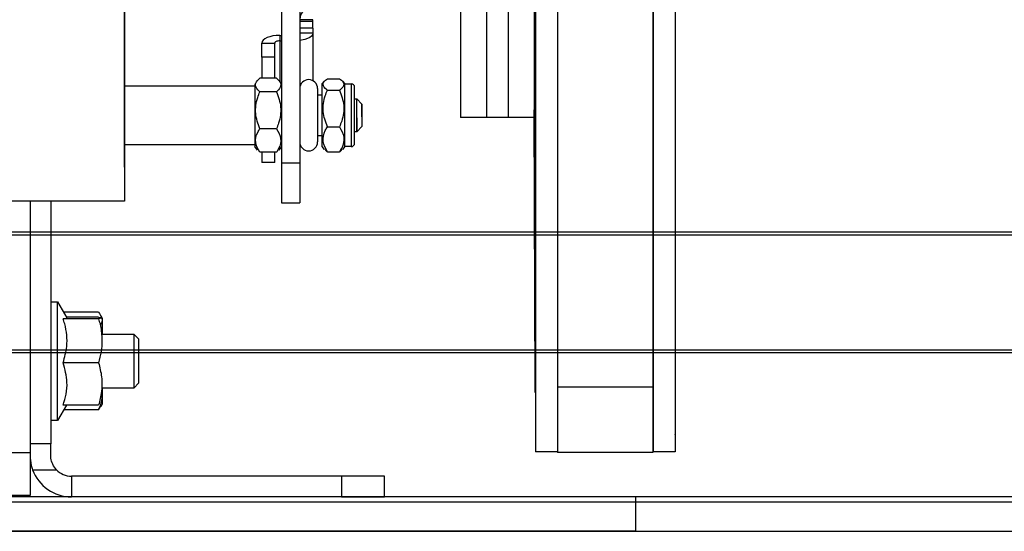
# Model space of a CAD drawing. Header units: inches. Extents: x 170 to 284, y 215 to 248.
# Tile 902 of 1056: x 227.2131 to 227.4053, y 244.9206 to 245.0204. Entities that reach past the tile are written whole.
import ezdxf

# ---------------------------------------------------------------- set-up
doc = ezdxf.new("R2010")
doc.units = ezdxf.units.IN
doc.header["$LTSCALE"] = 0.25
doc.header["$MEASUREMENT"] = 0
doc.layers.add('ANNOTATIONS', color=1, linetype='Continuous')
doc.layers.add('LH TOP OF HOOD', color=7, linetype='Continuous')

msp = doc.modelspace()

# ---------------------------------------------------------------- linework, layer by layer
at = {"layer": 'ANNOTATIONS'}
msp.add_line((227.0244933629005, 244.9206086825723), (227.7744349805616, 244.9206086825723), dxfattribs=at)
at = {"layer": 'LH TOP OF HOOD'}
for p, q in [((227.2335445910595, 244.9916141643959), (227.2335445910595, 245.2032667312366)), ((227.2335445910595, 245.2032667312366), (227.2335445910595, 244.9850336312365)), ((227.2642388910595, 245.1281146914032), (227.2642388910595, 244.9924748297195)), ((227.2677805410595, 245.1281146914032), (227.2677805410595, 244.9924748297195)), ((227.3180989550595, 245.0684779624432), (227.3180989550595, 244.9487797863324)), ((227.3367179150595, 245.0684779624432), (227.3367179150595, 244.9487797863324)), ((227.3367516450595, 245.0654796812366), (227.3367516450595, 244.9360803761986)), ((227.3410859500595, 245.0612634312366), (227.3410859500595, 244.9395359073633)), ((227.3135285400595, 245.055638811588), (227.3135285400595, 245.0027897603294)), ((227.3137983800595, 245.055638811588), (227.3137983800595, 244.9360803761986)), ((227.2991932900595, 245.0309064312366), (227.2991932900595, 245.0013479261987)), ((227.3042527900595, 245.0309064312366), (227.3042527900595, 245.0013479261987)), ((227.3084690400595, 245.0309064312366), (227.3084690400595, 245.0013479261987)), ((227.2703102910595, 245.0203972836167), (227.2677805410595, 245.0203972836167)), ((227.2677805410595, 245.0200915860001), (227.2703102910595, 245.0200915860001)), ((227.2703102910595, 245.0200915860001), (227.2703102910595, 245.0203972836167)), ((227.2703102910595, 245.0187468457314), (227.2703102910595, 245.0200915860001)), ((227.2703102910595, 245.0187468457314), (227.2677805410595, 245.0187468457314)), ((227.2703102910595, 245.0187468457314), (227.2703102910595, 245.0177490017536)), ((227.2638678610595, 245.0173356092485), (227.2638678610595, 245.0162664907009)), ((227.2638678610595, 245.0173356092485), (227.2642388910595, 245.0173356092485)), ((227.2638678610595, 245.0162664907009), (227.2642388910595, 245.0162664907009)), ((227.2638678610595, 245.0162664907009), (227.2638678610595, 245.0083119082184)), ((227.2703102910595, 245.0177490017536), (227.2677805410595, 245.0177490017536)), ((227.2703102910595, 245.0177490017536), (227.2703102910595, 245.0085138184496)), ((227.2603599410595, 245.0158530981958), (227.2628896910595, 245.0158530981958)), ((227.2603599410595, 245.0131157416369), (227.2603599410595, 245.0158530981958)), ((227.2628896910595, 245.0131157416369), (227.2628896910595, 245.0158530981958)), ((227.2628896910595, 245.0131157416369), (227.2603599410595, 245.0131157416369)), ((227.2603599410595, 245.0131157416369), (227.2603599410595, 245.008971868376)), ((227.2628896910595, 245.008971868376), (227.2628896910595, 245.0131157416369)), ((227.2632269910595, 245.008971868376), (227.2599889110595, 245.008971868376)), ((227.2636756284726, 245.0085361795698), (227.2642388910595, 245.0078790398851)), ((227.2636756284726, 245.0085361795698), (227.2642388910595, 245.0078790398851)), ((227.2731773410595, 245.0088970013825), (227.2755384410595, 245.0088970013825)), ((227.2335445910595, 245.0074909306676), (227.2589770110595, 245.0074909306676)), ((227.2335445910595, 245.0074909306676), (227.2589770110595, 245.0074909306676)), ((227.2589770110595, 245.0078790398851), (227.2589770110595, 244.9956346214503)), ((227.2712547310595, 245.0069681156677), (227.2712547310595, 244.9965455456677)), ((227.2721654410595, 245.0078790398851), (227.2726140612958, 245.0084024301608)), ((227.2721654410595, 244.9956346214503), (227.2721654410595, 245.0078790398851)), ((227.2731773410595, 245.0066540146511), (227.2755384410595, 245.0066540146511)), ((227.2761017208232, 245.0084024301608), (227.2765503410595, 245.0078790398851)), ((227.2765503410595, 245.0078790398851), (227.2778152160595, 245.0078790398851)), ((227.2765503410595, 244.9956346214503), (227.2765503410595, 245.0078790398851)), ((227.2778152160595, 245.0078790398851), (227.2778152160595, 244.9956346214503)), ((227.2784898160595, 244.9963092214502), (227.2784898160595, 245.0072044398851)), ((227.2632269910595, 245.0063416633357), (227.2599889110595, 245.0063416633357)), ((227.2712547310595, 245.0057707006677), (227.2721654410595, 245.0057707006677)), ((227.2784898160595, 245.0049611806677), (227.2789114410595, 245.0049611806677)), ((227.2784898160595, 245.0049611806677), (227.2789114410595, 245.0049611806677)), ((227.2789114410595, 245.0049611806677), (227.2799233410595, 245.0039492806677)), ((227.2789114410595, 245.0049611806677), (227.2799233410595, 245.0039492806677)), ((227.2789114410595, 244.9985524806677), (227.2789114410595, 245.0049611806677)), ((227.2799233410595, 245.0014282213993), (227.2799233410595, 245.0039492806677)), ((227.2799233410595, 245.0039492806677), (227.2799233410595, 244.9995643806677)), ((227.3135285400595, 245.0028017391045), (227.3135285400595, 245.0027897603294)), ((227.3135285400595, 245.0027897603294), (227.3135285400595, 245.0026058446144)), ((227.3135288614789, 245.0026460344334), (227.3137693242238, 244.9488859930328)), ((227.3135288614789, 245.002462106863), (227.3135288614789, 245.0026460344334)), ((227.2789114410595, 245.0012765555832), (227.2789114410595, 244.9985524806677)), ((227.3042527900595, 245.0013479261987), (227.2991932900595, 245.0013479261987)), ((227.3084690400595, 245.0013479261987), (227.3042527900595, 245.0013479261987)), ((227.3135285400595, 245.0013479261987), (227.3084690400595, 245.0013479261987)), ((227.3135285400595, 245.0026058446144), (227.3135285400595, 245.0013479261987)), ((227.3137693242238, 244.9486929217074), (227.3135288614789, 245.002462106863)), ((227.2632269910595, 244.9991266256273), (227.2599889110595, 244.9991266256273)), ((227.2731773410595, 244.9995138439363), (227.2755384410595, 244.9995138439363)), ((227.2799233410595, 244.9995643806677), (227.2789114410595, 244.9985524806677)), ((227.2799233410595, 244.9995643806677), (227.2789114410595, 244.9985524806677)), ((227.2721654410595, 244.9977429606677), (227.2712547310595, 244.9977429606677)), ((227.2789114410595, 244.9985524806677), (227.2784898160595, 244.9985524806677)), ((227.2789114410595, 244.9985524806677), (227.2784898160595, 244.9985524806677)), ((227.2589770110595, 244.9960227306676), (227.2335445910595, 244.9960227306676)), ((227.2589770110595, 244.9960227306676), (227.2335445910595, 244.9960227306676)), ((227.2595402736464, 244.9949774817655), (227.2589770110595, 244.9956346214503)), ((227.2595402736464, 244.9949774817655), (227.2589770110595, 244.9956346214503)), ((227.2642388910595, 244.9956346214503), (227.2636756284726, 244.9949774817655)), ((227.2642388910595, 244.9956346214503), (227.2636756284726, 244.9949774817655)), ((227.2726140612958, 244.9951112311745), (227.2721654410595, 244.9956346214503)), ((227.2765503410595, 244.9956346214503), (227.2761017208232, 244.9951112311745)), ((227.2778152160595, 244.9956346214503), (227.2765503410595, 244.9956346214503)), ((227.2632269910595, 244.9945417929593), (227.2599889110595, 244.9945417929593)), ((227.2603599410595, 244.9945417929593), (227.2603599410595, 244.9925446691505)), ((227.2628896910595, 244.9925446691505), (227.2628896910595, 244.9945417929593)), ((227.2731773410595, 244.9946166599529), (227.2755384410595, 244.9946166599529)), ((227.2628896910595, 244.9925446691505), (227.2603599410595, 244.9925446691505)), ((227.2642388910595, 244.9924748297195), (227.2677805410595, 244.9924748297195)), ((227.2642388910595, 244.9924748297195), (227.2642388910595, 244.9846581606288)), ((227.2677805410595, 244.9924748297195), (227.2677805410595, 244.9846581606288)), ((227.2335445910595, 244.9850336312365), (226.9004608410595, 244.9850336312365)), ((227.2335445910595, 244.9850336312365), (226.9004608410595, 244.9850336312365)), ((227.2151111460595, 244.9850336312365), (227.2151111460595, 244.9359960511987)), ((227.2191587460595, 244.9850336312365), (227.2191587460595, 244.93763969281)), ((227.2642388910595, 244.9846581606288), (227.2677805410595, 244.9846581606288)), ((229.072769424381, 244.9789620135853), (226.962652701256, 244.9789620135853)), ((226.962652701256, 244.978411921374), (229.072769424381, 244.978411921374)), ((227.2191587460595, 244.9653917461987), (227.2205079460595, 244.9653917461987)), ((227.2205079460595, 244.9653917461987), (227.2223287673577, 244.9622379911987)), ((227.2205079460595, 244.9422192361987), (227.2205079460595, 244.9653917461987)), ((227.2284994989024, 244.9633368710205), (227.2216943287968, 244.9633368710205)), ((227.2284994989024, 244.9623905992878), (227.2222406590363, 244.9623905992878)), ((227.2289194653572, 244.9627056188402), (227.2291765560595, 244.9621933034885)), ((227.2284994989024, 244.9620766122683), (227.221575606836, 244.9620766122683)), ((227.2291765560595, 244.9621933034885), (227.2291765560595, 244.9590758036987)), ((227.2290411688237, 244.9590758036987), (227.2353626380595, 244.9590758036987)), ((227.2353626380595, 244.9590758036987), (227.2363745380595, 244.9580639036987)), ((227.2353626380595, 244.9590758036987), (227.2353626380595, 244.9485351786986)), ((227.2363745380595, 244.9495470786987), (227.2363745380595, 244.9580639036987)), ((226.962652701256, 244.9560263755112), (229.072769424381, 244.9560263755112)), ((226.962652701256, 244.955454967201), (229.072769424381, 244.955454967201)), ((227.2284994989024, 244.9534915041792), (227.221575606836, 244.9534915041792)), ((227.2363745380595, 244.9495470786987), (227.2353626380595, 244.9485351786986)), ((227.3137693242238, 244.9488859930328), (227.3137737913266, 244.9479039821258)), ((227.2353626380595, 244.9485351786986), (227.2290654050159, 244.9485351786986)), ((227.2291765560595, 244.9485351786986), (227.2291765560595, 244.9454176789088)), ((227.3137737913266, 244.9476773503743), (227.3137693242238, 244.9486929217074)), ((227.3180989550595, 244.9487797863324), (227.3367179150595, 244.9487797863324)), ((227.3180989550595, 244.9487797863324), (227.3180989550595, 244.9359929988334)), ((227.3367179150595, 244.9487797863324), (227.3367179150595, 244.9359929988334)), ((227.2222406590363, 244.9452203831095), (227.2205079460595, 244.9422192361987)), ((227.2284994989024, 244.9452203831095), (227.221575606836, 244.9452203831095)), ((227.2291765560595, 244.9454176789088), (227.2289194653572, 244.9449053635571)), ((227.2284994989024, 244.9442741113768), (227.2216943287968, 244.9442741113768)), ((227.2284994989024, 244.9442741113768), (227.2288722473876, 244.9449290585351)), ((227.2205079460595, 244.9422192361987), (227.2191587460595, 244.9422192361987)), ((227.3410859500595, 244.9395359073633), (227.3410633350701, 244.9395359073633)), ((227.3410859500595, 244.9395136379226), (227.3410633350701, 244.9395359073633)), ((227.3410859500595, 244.9395359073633), (227.3410859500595, 244.9395136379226)), ((227.3410859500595, 244.9395136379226), (227.3410859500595, 244.9390005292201)), ((227.2191587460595, 244.93763969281), (227.2151111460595, 244.93763969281)), ((227.2191587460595, 244.9354057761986), (227.2191587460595, 244.93763969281)), ((227.3410859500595, 244.9384874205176), (227.3410633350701, 244.9385096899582)), ((227.3410859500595, 244.9390005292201), (227.3410859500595, 244.9384874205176)), ((227.3410859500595, 244.9385096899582), (227.3410859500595, 244.9360803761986)), ((227.2110770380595, 244.9359960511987), (227.2151111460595, 244.9359960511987)), ((227.2151111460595, 244.9359960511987), (227.2151111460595, 244.9275635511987)), ((227.3180989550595, 244.9360803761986), (227.3137983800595, 244.9360803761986)), ((227.3367179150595, 244.9359929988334), (227.3180989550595, 244.9359929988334)), ((227.3367516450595, 244.9360803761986), (227.3367179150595, 244.9360824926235)), ((227.3410859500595, 244.9360803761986), (227.3367516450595, 244.9360803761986)), ((227.2156026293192, 244.9326280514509), (227.2202623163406, 244.9326280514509)), ((227.2232063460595, 244.9313581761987), (227.2232063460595, 244.9273105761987)), ((227.2759094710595, 244.9313581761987), (227.2232063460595, 244.9313581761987)), ((227.2759094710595, 244.9313581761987), (227.2759094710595, 244.9273105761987)), ((227.2843419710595, 244.9313581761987), (227.2759094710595, 244.9313581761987)), ((227.2843419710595, 244.9273105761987), (227.2843419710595, 244.9313581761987)), ((231.435415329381, 244.9273405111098), (226.924131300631, 244.9273405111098)), ((231.435415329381, 244.9262927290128), (226.924131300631, 244.9262927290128)), ((227.3334010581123, 244.9273105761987), (226.9449169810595, 244.9273105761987)), ((227.2151111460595, 244.9275635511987), (227.2110770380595, 244.9275635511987)), ((227.2759094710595, 244.9273105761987), (227.2232063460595, 244.9273105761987)), ((227.2759094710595, 244.9273105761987), (227.2843419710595, 244.9273105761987)), ((227.3334010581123, 244.9206086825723), (227.3334010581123, 244.9273105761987)), ((227.3334010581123, 244.9206086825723), (226.9474145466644, 244.9206086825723))]:
    msp.add_line(p, q, dxfattribs=at)
at = {"layer": 'LH TOP OF HOOD', "flags": 128}
for points in [[(227.2638678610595, 245.0173356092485), (227.2631834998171, 245.0173071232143), (227.2625254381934, 245.0172227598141), (227.2619189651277, 245.017085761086), (227.2613873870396, 245.0169013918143), (227.2609511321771, 245.0166767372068), (227.2606269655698, 245.0164204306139), (227.2604273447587, 245.0161423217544), (227.2603599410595, 245.0158530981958)], [(227.2638678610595, 245.0162664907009), (227.2636770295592, 245.0162585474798), (227.2634935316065, 245.0162350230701), (227.2633244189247, 245.0161968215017), (227.2631761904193, 245.0161454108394), (227.2630545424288, 245.0160827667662), (227.2629641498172, 245.0160112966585), (227.2629084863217, 245.0159337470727), (227.2628896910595, 245.0158530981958)], [(227.2703102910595, 245.0177490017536), (227.2702428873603, 245.0174597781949), (227.2700432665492, 245.0171816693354), (227.2697190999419, 245.0169253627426), (227.2692828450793, 245.016700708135), (227.2687512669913, 245.0165163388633), (227.2681447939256, 245.0163793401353), (227.2677805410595, 245.0163252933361)], [(227.3137983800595, 245.0029392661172), (227.3137943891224, 245.0029383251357), (227.313681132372, 245.0029058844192), (227.3135973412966, 245.0028694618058), (227.3135458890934, 245.0028303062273), (227.3135285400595, 245.0027897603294)], [(227.3137983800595, 245.0027968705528), (227.3137947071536, 245.0027959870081), (227.3136814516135, 245.0027630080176), (227.3135976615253, 245.0027261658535), (227.3135462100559, 245.0026867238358), (227.3135288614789, 245.0026460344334)], [(227.3137983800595, 244.948938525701), (227.3137866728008, 244.9489266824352), (227.3137693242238, 244.9488859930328)], [(227.3137983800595, 244.947984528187), (227.3137891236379, 244.9479677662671), (227.3137737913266, 244.9479039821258)]]:
    msp.add_lwpolyline(points, dxfattribs=at)
at = {"layer": 'LH TOP OF HOOD'}
for centre, radius, start, end in [((227.2708418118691, 245.0202394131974), 0.003065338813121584, 87.3246632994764, 177.0478590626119), ((227.2695176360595, 245.0069681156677), 0.001737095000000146, 0, 180), ((227.2778152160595, 245.0072044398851), 0.0006745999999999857, 0, 90), ((227.2695176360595, 244.9965455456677), 0.001737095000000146, 180, 0), ((227.2778152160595, 244.9963092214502), 0.0006746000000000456, 269.9999999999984, 0), ((227.2232063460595, 244.9354057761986), 0.008095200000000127, 200.067827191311, 269.9999999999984), ((227.2232063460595, 244.9354057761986), 0.004047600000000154, 223.3351450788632, 269.9999999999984)]:
    msp.add_arc(centre, radius, start, end, dxfattribs=at)
at = {"layer": 'LH TOP OF HOOD', "extrusion": (0, 0, -1)}
for centre, major_axis, ratio, start_param, end_param in [((227.3472585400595, 245.0034118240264), (-0.03197554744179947, -0.01106983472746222), 0.9699083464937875, 0.3195846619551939, 0.3239502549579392), ((227.3472585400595, 245.0019837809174), (-0.0319755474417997, 0.01106983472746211), 0.9699083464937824, 5.954869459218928, 5.95923505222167), ((227.2199685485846, 245.0582673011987), (-0.1203785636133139, 0.1214677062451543), 0.1099685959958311, 3.011756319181, 3.031081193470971), ((227.2199685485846, 245.0582673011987), (-0.1203785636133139, 0.1214677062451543), 0.1099685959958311, 3.031081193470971, 3.050406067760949)]:
    msp.add_ellipse(centre, major_axis=major_axis, ratio=ratio, start_param=start_param, end_param=end_param, dxfattribs=at)
at = {"layer": 'LH TOP OF HOOD'}
for points, knots in [([(227.2599889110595, 245.0063416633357), (227.2598604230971, 245.0064559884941), (227.259356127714, 245.0069046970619), (227.2589540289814, 245.0077373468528), (227.2594622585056, 245.0085116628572), (227.2599042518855, 245.0088978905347), (227.2599889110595, 245.008971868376)], [0, 0, 0, 0, 0.1367615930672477, 0.5367681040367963, 0.9112728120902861, 1, 1, 1, 1]), ([(227.2599889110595, 245.0063416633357), (227.2598604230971, 245.0064559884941), (227.259356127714, 245.0069046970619), (227.2589540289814, 245.0077373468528), (227.2594622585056, 245.0085116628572), (227.2599042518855, 245.0088978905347), (227.2599889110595, 245.008971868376)], [0, 0, 0, 0, 0.1367615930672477, 0.5367681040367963, 0.9112728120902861, 1, 1, 1, 1]), ([(227.2632269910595, 245.008971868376), (227.2633116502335, 245.0088978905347), (227.2637536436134, 245.0085116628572), (227.2642618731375, 245.0077373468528), (227.2638597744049, 245.0069046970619), (227.2633554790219, 245.0064559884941), (227.2632269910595, 245.0063416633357)], [0, 0, 0, 0, 0.08872718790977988, 0.4632318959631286, 0.8632384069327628, 1, 1, 1, 1]), ([(227.2632269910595, 245.008971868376), (227.2633116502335, 245.0088978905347), (227.2637536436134, 245.0085116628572), (227.2642618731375, 245.0077373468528), (227.2638597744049, 245.0069046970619), (227.2633554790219, 245.0064559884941), (227.2632269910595, 245.0063416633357)], [0, 0, 0, 0, 0.08872718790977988, 0.4632318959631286, 0.8632384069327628, 1, 1, 1, 1]), ([(227.2731773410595, 245.0066540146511), (227.2730926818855, 245.0067171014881), (227.2726506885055, 245.0070464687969), (227.2721424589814, 245.0077067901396), (227.272544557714, 245.0084168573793), (227.2730488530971, 245.0087995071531), (227.2731773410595, 245.0088970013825)], [0, 0, 0, 0, 0.08872718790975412, 0.463231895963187, 0.8632384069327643, 0.9999999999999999, 0.9999999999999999, 0.9999999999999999, 0.9999999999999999]), ([(227.2755384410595, 245.0088970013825), (227.2756669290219, 245.0087995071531), (227.2761712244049, 245.0084168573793), (227.2765733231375, 245.0077067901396), (227.2760650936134, 245.0070464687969), (227.2756231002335, 245.0067171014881), (227.2755384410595, 245.0066540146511)], [0, 0, 0, 0, 0.1367615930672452, 0.5367681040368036, 0.9112728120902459, 1, 1, 1, 1]), ([(227.2731773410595, 244.9995138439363), (227.2728208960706, 245.0004881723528), (227.2721038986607, 245.0024480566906), (227.2724874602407, 245.004970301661), (227.2730287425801, 245.0062913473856), (227.2731773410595, 245.0066540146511)], [0, 0, 0, 0, 0.4176583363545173, 0.8401294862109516, 1, 1, 1, 1]), ([(227.2755384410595, 245.0066540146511), (227.2758948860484, 245.0056796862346), (227.2766118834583, 245.0037198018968), (227.2762283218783, 245.0011975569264), (227.2756870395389, 244.9998765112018), (227.2755384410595, 244.9995138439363)], [0, 0, 0, 0, 0.4176583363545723, 0.8401294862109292, 1, 1, 1, 1]), ([(227.2599889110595, 244.9991266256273), (227.2596324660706, 245.0001111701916), (227.2589154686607, 245.002091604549), (227.2592990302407, 245.0046402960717), (227.2598403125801, 245.0059751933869), (227.2599889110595, 245.0063416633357)], [0, 0, 0, 0, 0.4176583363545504, 0.8401294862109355, 1, 1, 1, 1]), ([(227.2599889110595, 244.9991266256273), (227.2596324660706, 245.0001111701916), (227.2589154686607, 245.002091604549), (227.2592990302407, 245.0046402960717), (227.2598403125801, 245.0059751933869), (227.2599889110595, 245.0063416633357)], [0, 0, 0, 0, 0.4176583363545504, 0.8401294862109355, 1, 1, 1, 1]), ([(227.2632269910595, 245.0063416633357), (227.2635834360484, 245.0053571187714), (227.2643004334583, 245.003376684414), (227.2639168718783, 245.0008279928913), (227.2633755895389, 244.9994930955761), (227.2632269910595, 244.9991266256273)], [0, 0, 0, 0, 0.4176583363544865, 0.8401294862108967, 1, 1, 1, 1]), ([(227.2632269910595, 245.0063416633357), (227.2635834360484, 245.0053571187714), (227.2643004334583, 245.003376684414), (227.2639168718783, 245.0008279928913), (227.2633755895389, 244.9994930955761), (227.2632269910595, 244.9991266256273)], [0, 0, 0, 0, 0.4176583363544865, 0.8401294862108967, 1, 1, 1, 1]), ([(227.2599889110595, 244.9945417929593), (227.2596324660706, 244.9951674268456), (227.2589154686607, 244.996425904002), (227.2592990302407, 244.9980454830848), (227.2598403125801, 244.9988937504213), (227.2599889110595, 244.9991266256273)], [0, 0, 0, 0, 0.4176583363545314, 0.8401294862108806, 1, 1, 1, 1]), ([(227.2599889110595, 244.9945417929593), (227.2596324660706, 244.9951674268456), (227.2589154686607, 244.996425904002), (227.2592990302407, 244.9980454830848), (227.2598403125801, 244.9988937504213), (227.2599889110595, 244.9991266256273)], [0, 0, 0, 0, 0.4176583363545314, 0.8401294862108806, 1, 1, 1, 1]), ([(227.2632269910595, 244.9991266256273), (227.2635834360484, 244.998500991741), (227.2643004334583, 244.9972425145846), (227.2639168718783, 244.9956229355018), (227.2633755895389, 244.9947746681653), (227.2632269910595, 244.9945417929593)], [0, 0, 0, 0, 0.4176583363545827, 0.8401294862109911, 1, 1, 1, 1]), ([(227.2632269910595, 244.9991266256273), (227.2635834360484, 244.998500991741), (227.2643004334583, 244.9972425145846), (227.2639168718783, 244.9956229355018), (227.2633755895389, 244.9947746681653), (227.2632269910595, 244.9945417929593)], [0, 0, 0, 0, 0.4176583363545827, 0.8401294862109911, 1, 1, 1, 1]), ([(227.2731773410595, 244.9946166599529), (227.2728208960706, 244.9952849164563), (227.2721038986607, 244.9966291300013), (227.2724874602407, 244.9983590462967), (227.2730287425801, 244.9992651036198), (227.2731773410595, 244.9995138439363)], [0, 0, 0, 0, 0.4176583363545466, 0.8401294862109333, 1, 1, 1, 1]), ([(227.2755384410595, 244.9995138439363), (227.2758948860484, 244.9988455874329), (227.2766118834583, 244.9975013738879), (227.2762283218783, 244.9957714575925), (227.2756870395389, 244.9948654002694), (227.2755384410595, 244.9946166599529)], [0, 0, 0, 0, 0.4176583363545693, 0.8401294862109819, 0.9999999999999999, 0.9999999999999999, 0.9999999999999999, 0.9999999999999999]), ([(227.2727080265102, 244.9951267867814), (227.2727640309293, 244.9950184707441), (227.2728551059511, 244.9948423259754), (227.2730877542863, 244.994679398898), (227.2731773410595, 244.9946166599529)], [0, 0, 0, 0, 0.6149262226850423, 1, 1, 1, 1]), ([(227.2755384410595, 244.9946166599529), (227.2756280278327, 244.994679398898), (227.2758606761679, 244.9948423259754), (227.2759517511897, 244.9950184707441), (227.2760077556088, 244.9951267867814)], [0, 0, 0, 0, 0.3850737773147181, 1, 1, 1, 1]), ([(227.2284994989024, 244.9633368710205), (227.2287269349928, 244.9630009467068), (227.2291885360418, 244.9623191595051), (227.229221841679, 244.961459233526), (227.2288986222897, 244.9609637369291), (227.2288014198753, 244.960814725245)], [0, 0, 0, 0, 0.4044691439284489, 0.8209048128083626, 1, 1, 1, 1]), ([(227.2284994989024, 244.9623905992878), (227.2287306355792, 244.9623559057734), (227.2291997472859, 244.9622854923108), (227.2291837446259, 244.9621785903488), (227.2287218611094, 244.9621097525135), (227.2284994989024, 244.9620766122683)], [0, 0, 0, 0, 0.3349620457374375, 0.6798341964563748, 1, 1, 1, 1]), ([(227.221575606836, 244.9620766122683), (227.2217998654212, 244.9621038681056), (227.2222469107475, 244.9621582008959), (227.2222955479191, 244.9622143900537), (227.2223197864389, 244.9622423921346)], [0, 0, 0, 0, 0.5016461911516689, 1, 1, 1, 1]), ([(227.221575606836, 244.9534915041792), (227.2218675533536, 244.9545457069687), (227.2225559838, 244.9570315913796), (227.2222226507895, 244.959989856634), (227.2216797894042, 244.9617406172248), (227.221575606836, 244.9620766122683)], [0, 0, 0, 0, 0.37305069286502, 0.8796798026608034, 1, 1, 1, 1]), ([(227.2284994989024, 244.9620766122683), (227.2285963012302, 244.961716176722), (227.2289256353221, 244.9604899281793), (227.229233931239, 244.9583210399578), (227.2290846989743, 244.9557854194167), (227.2286780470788, 244.9541913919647), (227.2284994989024, 244.9534915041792)], [0, 0, 0, 0, 0.1280535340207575, 0.4356547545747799, 0.7522135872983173, 1, 1, 1, 1]), ([(227.221575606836, 244.9452203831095), (227.2217914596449, 244.945937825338), (227.2222278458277, 244.9473882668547), (227.2224700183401, 244.95020324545), (227.2219219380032, 244.952218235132), (227.221575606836, 244.9534915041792)], [0, 0, 0, 0, 0.2648620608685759, 0.5354674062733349, 1, 1, 1, 1]), ([(227.2284994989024, 244.9534915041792), (227.2287306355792, 244.9525775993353), (227.2291997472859, 244.9507227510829), (227.2291837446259, 244.9479067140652), (227.2287218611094, 244.9460933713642), (227.2284994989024, 244.9452203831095)], [0, 0, 0, 0, 0.3349620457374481, 0.6798341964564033, 1, 1, 1, 1]), ([(227.2290633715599, 244.9481276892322), (227.2291028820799, 244.9478041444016), (227.2292268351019, 244.9467891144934), (227.2289262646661, 244.9454928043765), (227.2285948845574, 244.9445464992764), (227.2284994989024, 244.9442741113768)], [0, 0, 0, 0, 0.2499344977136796, 0.7840984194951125, 1, 1, 1, 1]), ([(227.2151111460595, 244.9354057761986), (227.2151502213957, 244.9347501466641), (227.2152059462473, 244.9338151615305), (227.2155113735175, 244.9329011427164), (227.2156026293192, 244.9326280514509)], [0, 0, 0, 0, 0.7012192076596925, 1, 1, 1, 1]), ([(227.2202623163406, 244.9326280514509), (227.2199989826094, 244.9329649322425), (227.2194720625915, 244.9336390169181), (227.219189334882, 244.9346524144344), (227.2191658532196, 244.9352307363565), (227.2191587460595, 244.9354057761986)], [0, 0, 0, 0, 0.4106078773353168, 0.8216095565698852, 1, 1, 1, 1])]:
    msp.add_open_spline(points, degree=3, knots=knots, dxfattribs=at)

doc.saveas('drawing.dxf')
